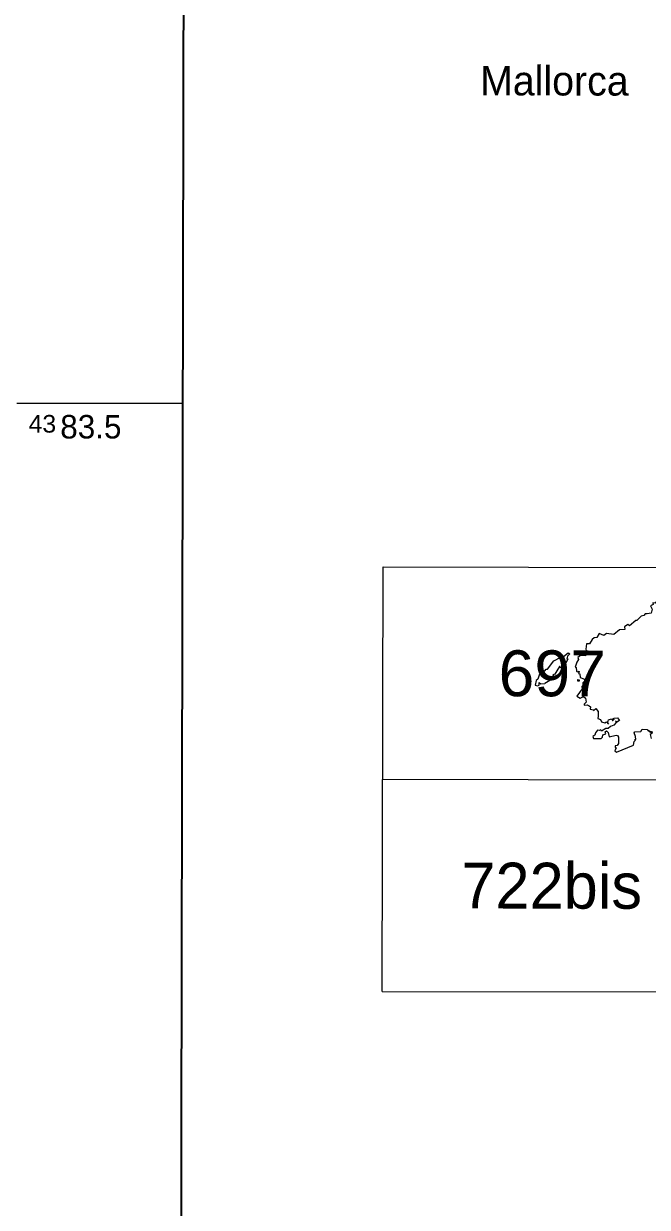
# Model space of a CAD drawing. Extents: x 483843 to 488449, y 4381269 to 4384483.
# Drawn here: x 487680 to 487945, y 4383158 to 4383661 of the extents above; entities that cross this region are included whole.
import ezdxf
from ezdxf.enums import TextEntityAlignment as Align

# ---------------------------------------------------------------- set-up
doc = ezdxf.new("R2010")
doc.units = 0
doc.header["$LTSCALE"] = 3.8
doc.linetypes.add('DOTTED', pattern=[1.5, 0.3, -1.2])
for name, color, linetype, lineweight in [('1', 7, 'Continuous', 13), ('2', 7, 'DOTTED', 13), ('3', 7, 'Continuous', 25)]:
    doc.layers.add(name, color=color, linetype=linetype, lineweight=lineweight)

msp = doc.modelspace()

# ---------------------------------------------------------------- linework, layer by layer
at = {"layer": '1'}
msp.add_line((487676.94, 4383500), (487747.35, 4383500), dxfattribs=at)
at = {"layer": '1', "lineweight": 25}
for p, q in [((487832.25, 4383249.75), (487832.6, 4383430.4)), ((487832.59, 4383430.4), (488386.83, 4383429.34)), ((487832.42, 4383340.07), (488386.66, 4383339.01)), ((487832.24, 4383249.76), (488386.48, 4383248.69))]:
    msp.add_line(p, q, dxfattribs=at)
at = {"layer": '1', "lineweight": 35}
msp.add_lwpolyline([(484030.2, 4384207.38), (487748.7, 4384200.21), (487743.96, 4381745.22), (484025.46, 4381752.39)], close=True, dxfattribs=at)
at = {"layer": '3'}
for points in [[(487952.93, 4383417.73), (487952.42, 4383418.02), (487950.59, 4383416.96), (487948.32, 4383414.88), (487947.23, 4383415.1), (487947.48, 4383414.31), (487946.3, 4383413.78), (487946.95, 4383412.34), (487946.59, 4383410.69), (487944.89, 4383410.35)], [(487944.89, 4383410.35), (487944.04, 4383410.43), (487943.44, 4383409.71), (487942.33, 4383409.45), (487940.54, 4383407.58), (487940.12, 4383407.61), (487937.34, 4383405.3), (487936.71, 4383405.86), (487935.26, 4383404.89), (487935.46, 4383403.69), (487933.14, 4383403.6), (487930.65, 4383401.54)], [(487930.65, 4383401.54), (487927.65, 4383402.04), (487926.42, 4383401.13), (487924.46, 4383402.04), (487923.52, 4383400.28), (487922.42, 4383400.19), (487921.54, 4383399.43), (487920.43, 4383397.6), (487919.14, 4383397.59), (487918.85, 4383395.37), (487919.12, 4383394.29), (487918.56, 4383393.28), (487918.69, 4383392.55), (487916.61, 4383392.69)], [(487901.45, 4383386.14), (487901.97, 4383386.9), (487902.53, 4383386.92), (487905.22, 4383390.47), (487908.2, 4383392.01), (487909.27, 4383392.21), (487911.28, 4383393.87), (487912.04, 4383393.44), (487910.99, 4383392.33), (487910.7, 4383391.24), (487911.2, 4383391.2), (487909.9, 4383388.55), (487909.24, 4383388.49), (487909.02, 4383387.91), (487908.06, 4383387.41), (487907.95, 4383388.01), (487907.57, 4383387.94), (487906.53, 4383386.09)], [(487916.61, 4383392.69), (487915.39, 4383391.77), (487915.76, 4383391.04), (487914.94, 4383389.86), (487914.34, 4383387.68), (487914.65, 4383387.52), (487914.86, 4383386.02)], [(487901.45, 4383386.14), (487899.04, 4383384.33), (487898.43, 4383382.58), (487897.66, 4383381.98), (487897.26, 4383380.02), (487898.33, 4383379.75), (487898.97, 4383380.04), (487899, 4383381.19), (487899.63, 4383380.56), (487901.41, 4383380.82)], [(487906.53, 4383386.09), (487905.6, 4383384.68), (487904.79, 4383384.48), (487905.16, 4383384.08), (487903.89, 4383383.08), (487903.53, 4383382.08), (487901.41, 4383380.82)], [(487914.86, 4383386.02), (487915.13, 4383385.73), (487916.01, 4383386), (487915.71, 4383384.95), (487916.23, 4383384.92), (487916.42, 4383383.25), (487917.91, 4383382.72), (487918.4, 4383381.92), (487917.52, 4383381.04), (487917.6, 4383380.21), (487917.88, 4383380.23), (487917.09, 4383379.55), (487917.26, 4383378.52), (487915, 4383375.44), (487916.35, 4383374.48), (487917.8, 4383375.16)], [(487917.8, 4383375.16), (487918.65, 4383374.56), (487918.98, 4383372.87), (487918.04, 4383371.92), (487918.14, 4383371.6), (487919.33, 4383371.74), (487920.29, 4383371.31), (487920.79, 4383370.87), (487920.72, 4383369.79), (487922.07, 4383369.59), (487922.09, 4383369.3), (487923.04, 4383370.18), (487924.08, 4383368.78), (487924.09, 4383366.86)], [(487930.67, 4383366.06), (487932.22, 4383366.16), (487933.18, 4383365.09), (487932.02, 4383364.31), (487931.43, 4383364.71), (487931.75, 4383364.14), (487930.76, 4383362.97), (487929.24, 4383362.45), (487928.28, 4383361.62), (487927.3, 4383361.55), (487925.44, 4383360.53), (487925.2, 4383361.12), (487924.59, 4383360.75), (487923.81, 4383360.85), (487922.91, 4383359.79), (487922.67, 4383358.74)], [(487924.09, 4383366.86), (487923.88, 4383365.93), (487925.08, 4383365.47), (487925.44, 4383364.43), (487926.92, 4383364.09), (487927.58, 4383364.47), (487928.42, 4383363.48), (487928.16, 4383364.14), (487928.48, 4383365.29), (487929.79, 4383365.7), (487930.47, 4383364.94), (487929.89, 4383365.71), (487930.22, 4383365.32), (487930.17, 4383365.78), (487930.53, 4383365.57), (487930.58, 4383365.93), (487930.72, 4383365.24), (487930.67, 4383366.06)], [(487922.67, 4383358.74), (487921.72, 4383358.18), (487922.03, 4383357.35), (487925.28, 4383357.34), (487925.91, 4383357.95), (487926.01, 4383358.9), (487927.26, 4383359.31), (487927.06, 4383360.23), (487927.57, 4383360.59), (487928.24, 4383359.92), (487928.72, 4383358.1), (487931.75, 4383358.71), (487932.23, 4383358.68), (487932.69, 4383357.9)], [(487932.69, 4383357.9), (487932.63, 4383355.25), (487932.13, 4383354.37), (487931.32, 4383354.18), (487931.24, 4383353.56), (487931.65, 4383353.36), (487931.11, 4383352.12), (487931.78, 4383351.5), (487939.04, 4383354.59), (487939.36, 4383356.14), (487939.82, 4383356.5), (487939.78, 4383357.04), (487940.13, 4383356.98), (487939.94, 4383358.15)], [(487939.94, 4383358.15), (487939.37, 4383359.71), (487939.62, 4383360.15), (487942.2, 4383360.38), (487942.82, 4383361.27), (487944.82, 4383361.13), (487945.37, 4383360.61), (487945.67, 4383360.77), (487945.74, 4383360.21), (487946.44, 4383360.52), (487946.47, 4383359.83), (487946.65, 4383360.37), (487947.01, 4383360.17), (487946.93, 4383359.55), (487946.22, 4383359.03), (487946.56, 4383357.36)]]:
    msp.add_lwpolyline(points, dxfattribs=at)
msp.add_lwpolyline([(487915.93, 4383382.36), (487916.02, 4383381.75), (487915.43, 4383381.78), (487915.44, 4383382.53)], close=True, dxfattribs=at)

# ---------------------------------------------------------------- texts
at = {"layer": '2'}
msp.add_text('Mallorca', height=12.5, rotation=359.89, dxfattribs=at).set_placement((487873.84, 4383630.99))
at = {"layer": '2', "width": 1.05}
msp.add_text('43', height=7.5, dxfattribs=at).set_placement((487681.93, 4383487.5))
at = {"layer": '2'}
msp.add_text('83.5', height=10, dxfattribs=at).set_placement((487695.38, 4383485))
at = {"layer": '2', "width": 1.05}
msp.add_text('697', height=19.5, rotation=359.89, dxfattribs=at).set_placement((487904.53, 4383375.33), align=Align.CENTER)
at = {"layer": '2'}
msp.add_text('722bis', height=19.5, rotation=359.89, dxfattribs=at).set_placement((487904.28, 4383285), align=Align.CENTER)

doc.saveas('drawing.dxf')
